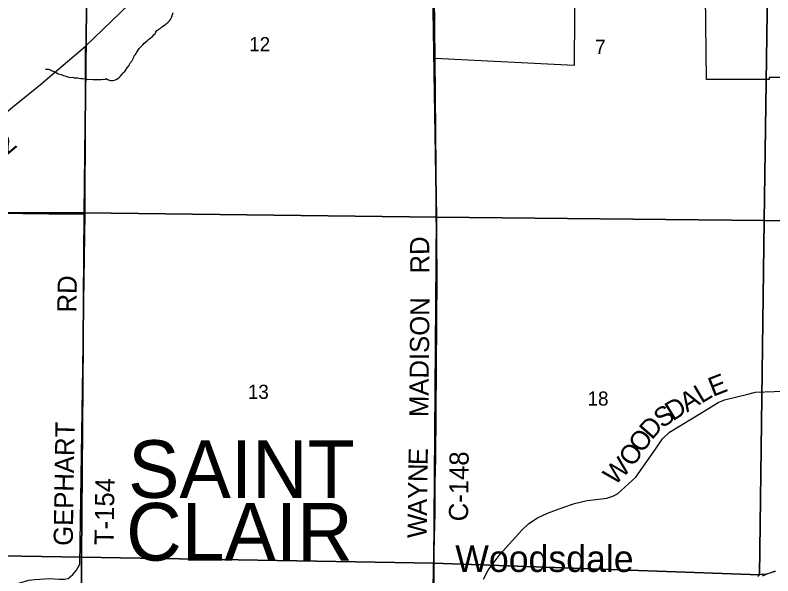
# Model space of a CAD drawing. Extents: x 1310247 to 1552180, y 377264 to 706493.
# Drawn here: x 1403845 to 1415696, y 528959 to 537725 of the extents above; entities that cross this region are included whole.
import ezdxf

# ---------------------------------------------------------------- set-up
doc = ezdxf.new("R2010")
doc.units = 0
for name, color, linetype in [('GM_X_Corporation', 7, 'Continuous'), ('GM_X_County_Road', 7, 'Continuous'), ('GM_X_County_Road_Text', 7, 'Continuous'), ('GM_X_Major_River', 7, 'Continuous'), ('GM_X_Minor_River', 7, 'Continuous'), ('GM_X_Section', 7, 'Continuous'), ('GM_X_Section_Text', 7, 'Continuous'), ('GM_X_Township', 7, 'Continuous'), ('GM_X_Township_Road', 7, 'Continuous'), ('GM_X_Township_Road_Text', 7, 'Continuous'), ('GM_X_Township_Text', 7, 'Continuous'), ('GM_X_Unincorporated_Text', 7, 'Continuous')]:
    doc.layers.add(name, color=color, linetype=linetype)

msp = doc.modelspace()

# ---------------------------------------------------------------- linework, layer by layer
at = {"layer": 'GM_X_Corporation'}
for points in [[(1417482, 539631), (1418243, 536749), (1415641, 536749), (1415641, 536719), (1414661, 536719), (1414636, 538470)], [(1412599, 538548), (1412589, 536940), (1410408, 537045), (1410378, 539412)]]:
    msp.add_lwpolyline(points, dxfattribs=at)
at = {"layer": 'GM_X_County_Road'}
for points in [[(1402362, 534733), (1402866, 535426), (1403003, 535601), (1403189, 535763), (1403806, 536285), (1404244, 536640), (1404948, 537238), (1406173, 538423), (1406397, 538638), (1406762, 538990), (1407124, 539348), (1407391, 539611), (1407584, 539809)], [(1410414, 537091), (1410399, 538029), (1410399, 538096), (1410400, 538375), (1410386, 539519), (1410386, 539524)], [(1410418, 530866), (1410443, 533629), (1410414, 537089), (1410414, 537091)], [(1411173, 528908), (1411245, 529048), (1411431, 529298), (1411769, 529674), (1411880, 529777), (1412014, 529864), (1412171, 529938), (1412412, 530029), (1412595, 530088), (1412792, 530136), (1412973, 530157), (1413098, 530174), (1413191, 530202), (1413264, 530241), (1413551, 530500), (1413859, 530939), (1413968, 531100), (1414081, 531207), (1414620, 531532), (1414839, 531669), (1414939, 531708), (1415282, 531796), (1415424, 531832), (1416010, 531850)], [(1410376, 528520), (1410400, 529562), (1410408, 529942), (1410409, 530415), (1410418, 530795), (1410418, 530866)]]:
    msp.add_lwpolyline(points, dxfattribs=at)
at = {"layer": 'GM_X_Major_River'}
msp.add_lwpolyline([(1415734, 529033), (1415643, 529001), (1415592, 528978), (1415527, 528956)], dxfattribs=at)
at = {"layer": 'GM_X_Minor_River'}
msp.add_lwpolyline([(1404320, 536879), (1404340, 536881), (1404368, 536878), (1404396, 536871), (1404412, 536862), (1404449, 536844), (1404481, 536831), (1404516, 536810), (1404564, 536796), (1404600, 536783), (1404640, 536769), (1404687, 536757), (1404719, 536750), (1404746, 536755), (1404769, 536744), (1404801, 536743), (1404826, 536746), (1404848, 536739), (1404872, 536736), (1404904, 536733), (1404936, 536728), (1404966, 536725), (1405058, 536721), (1405100, 536718), (1405130, 536719), (1405172, 536717), (1405193, 536719), (1405215, 536722), (1405231, 536721), (1405251, 536726), (1405270, 536732), (1405291, 536719), (1405319, 536708), (1405339, 536705), (1405353, 536703), (1405373, 536704), (1405397, 536707), (1405426, 536718), (1405467, 536747), (1405490, 536768), (1405524, 536805), (1405530, 536823), (1405559, 536844), (1405589, 536885), (1405596, 536903), (1405621, 536932), (1405646, 536973), (1405651, 536987), (1405670, 537006), (1405704, 537067), (1405709, 537087), (1405726, 537109), (1405738, 537126), (1405749, 537148), (1405787, 537201), (1405813, 537230), (1405842, 537261), (1405865, 537287), (1405904, 537319), (1405933, 537344), (1405958, 537364), (1405989, 537387), (1406019, 537424), (1406037, 537435), (1406044, 537459), (1406063, 537484), (1406092, 537505), (1406111, 537515), (1406138, 537540), (1406199, 537578), (1406214, 537593), (1406241, 537616), (1406260, 537638), (1406275, 537659), (1406290, 537689), (1406299, 537717), (1406317, 537764)], dxfattribs=at)
at = {"layer": 'GM_X_Section'}
for points in [[(1399717, 540110), (1404990, 540101), (1404926, 534636), (1399648, 534646)], [(1404990, 540101), (1410347, 540071), (1410437, 534569), (1404926, 534636)], [(1410347, 540071), (1415640, 539932), (1415560, 534515), (1410437, 534569)], [(1415640, 539932), (1421079, 539777), (1420895, 534467), (1415560, 534515)], [(1399648, 534646), (1404926, 534636), (1404883, 529253), (1400822, 529321), (1399629, 529872)], [(1404926, 534636), (1410437, 534569), (1410395, 529158), (1404883, 529253)], [(1410437, 534569), (1415560, 534515), (1415489, 528973), (1410395, 529158)], [(1400822, 529321), (1404883, 529253), (1404855, 523981), (1404604, 524057), (1404321, 524165), (1403985, 524340), (1403702, 524596), (1403587, 524777), (1403249, 525035), (1403011, 525592), (1402982, 526259), (1403005, 526891), (1403015, 527676), (1402881, 528208), (1402531, 528466), (1401909, 528834), (1401475, 529060), (1401113, 529164)]]:
    msp.add_lwpolyline(points, close=True, dxfattribs=at)
for points in [[(1415734, 529028), (1415663, 529007), (1415597, 528987), (1415547, 528982), (1415513, 528980), (1415489, 528973), (1415560, 534515), (1420895, 534467)], [(1404855, 523981), (1404883, 529253), (1410395, 529158), (1410397, 526764)], [(1410397, 526764), (1410395, 529158), (1415489, 528973), (1415464, 528951)]]:
    msp.add_lwpolyline(points, dxfattribs=at)
at = {"layer": 'GM_X_Township'}
for points in [[(1410376, 528520), (1410400, 529562), (1410408, 529942), (1410409, 530415), (1410418, 530795), (1410443, 533629), (1410408, 537045), (1410399, 538029)], [(1410399, 538029), (1410408, 537045), (1410443, 533629), (1410418, 530795), (1410409, 530415), (1410408, 529942), (1410400, 529562), (1410376, 528520)]]:
    msp.add_lwpolyline(points, dxfattribs=at)
at = {"layer": 'GM_X_Township_Road'}
for points in [[(1404943, 534616), (1404948, 536128), (1404948, 537238)], [(1402299, 534646), (1404371, 534621), (1404943, 534616)], [(1402791, 528389), (1402924, 528460), (1403169, 528580), (1403311, 528645), (1403618, 528747), (1403771, 528791), (1403921, 528847), (1404060, 528890), (1404153, 528903), (1404385, 528915), (1404535, 528907), (1404619, 528909), (1404673, 528919), (1404745, 528979), (1404806, 529045), (1404857, 529143), (1404943, 534616)]]:
    msp.add_lwpolyline(points, dxfattribs=at)

# ---------------------------------------------------------------- texts
at = {"layer": 'GM_X_County_Road_Text'}
for s, rotation, p in [('2', 40.5432, (1403724, 535533)), ('RD', 90.4937, (1410325, 533687)), ('MADISON', 89.4257, (1410308, 531440)), ('E', 21.3215, (1414759, 531756)), ('L', 30.7065, (1414578, 531647)), ('A', 31.393, (1414353, 531510)), ('D', 31.5557, (1414129, 531372)), ('S', 34.5216, (1413965, 531259)), ('D', 48.6551, (1413805, 531074)), ('O', 54.9097, (1413659, 530865)), ('E', 88.7013, (1410296, 530687)), ('O', 54.5551, (1413505, 530648)), ('C-148', 89.4574, (1410929, 529810)), ('W', 45.0714, (1413224, 530361)), ('N', 89.2204, (1410293, 530424)), ('Y', 89.2333, (1410289, 530160)), ('A', 89.2332, (1410286, 529896)), ('W', 89.235, (1410281, 529548))]:
    msp.add_text(s, height=300, rotation=rotation, dxfattribs=at).set_placement(p)
at = {"layer": 'GM_X_Section_Text'}
for s, p in [('12', (1407506, 537161)), ('7', (1412916, 537118)), ('13', (1407484, 531726)), ('18', (1412797, 531620))]:
    msp.add_text(s, height=221, rotation=0, dxfattribs=at).set_placement(p)
at = {"layer": 'GM_X_Township_Road_Text'}
for s, rotation, p in [('RD', 89.0128, (1404803, 533074)), ('GEPHART', 89.1047, (1404746, 529426)), ('T-154', 89.1574, (1405385, 529438))]:
    msp.add_text(s, height=300, rotation=rotation, dxfattribs=at).set_placement(p)
at = {"layer": 'GM_X_Township_Text'}
for s, p in [('SAINT', (1405612, 530178)), ('CLAIR', (1405581, 529198))]:
    msp.add_text(s, height=900, rotation=0, dxfattribs=at).set_placement(p)
at = {"layer": 'GM_X_Unincorporated_Text'}
msp.add_text('Woodsdale', height=417, rotation=0, dxfattribs=at).set_placement((1410729, 529019))

doc.saveas('drawing.dxf')
